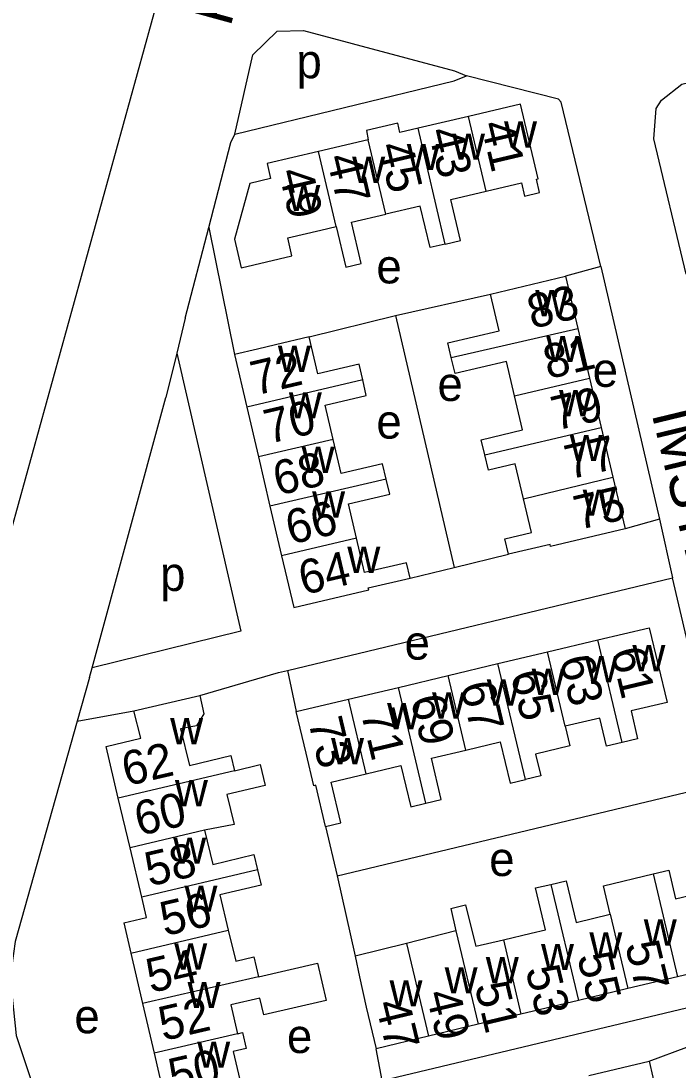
# Model space of a CAD drawing. Extents: x 157646 to 159241, y 379213 to 381217.
# Drawn here: x 158754.8 to 158831.9, y 380734 to 380857.1 of the extents above; entities that cross this region are included whole.
import ezdxf

# ---------------------------------------------------------------- set-up
doc = ezdxf.new("R2010")
doc.units = 0
for name, color, linetype in [('BLT_Basislijn', 7, 'Continuous'), ('BLT_Bebouwing', 7, 'Continuous'), ('BLT_Centroide', 7, 'Continuous'), ('BLT_Huisnummer', 7, 'Continuous'), ('BLT_Huisnummer_ tussenligend', 7, 'Continuous'), ('BLT_Onderverdeling_panden', 7, 'Continuous'), ('BLT_Straatnaam', 7, 'Continuous')]:
    doc.layers.add(name, color=color, linetype=linetype)

msp = doc.modelspace()

# ---------------------------------------------------------------- linework, layer by layer
at = {"layer": 'BLT_Basislijn'}
for p, q in [((158750.2, 380784.71), (158771.71, 380862.55)), ((158776.87, 380832.82), (158779.87, 380817.92)), ((158822.89, 380828.26), (158818.73, 380827.09)), ((158822.89, 380828.26), (158829.75, 380798.61)), ((158798.77, 380822.49), (158809.92, 380825.01)), ((158788.66, 380819.98), (158798.77, 380822.49)), ((158798.77, 380822.49), (158805.66, 380792.92)), ((158774.11, 380822.17), (158773.12, 380818.09)), ((158773.12, 380818.09), (158771.85, 380812.87)), ((158773.12, 380818.09), (158780.63, 380785.47)), ((158763.17, 380781.13), (158771.85, 380812.87)), ((158829.75, 380798.61), (158825.72, 380797.46)), ((158829.75, 380798.61), (158831.3, 380791.71)), ((158805.66, 380792.92), (158812.03, 380794.48)), ((158800.51, 380791.69), (158805.66, 380792.92)), ((158786.09, 380780.85), (158831.3, 380791.71)), ((158836.93, 380767.52), (158831.3, 380791.71)), ((158780.63, 380785.47), (158763.17, 380781.13)), ((158762.86, 380780), (158763.17, 380781.13)), ((158786.09, 380780.85), (158787.12, 380776.01)), ((158762.86, 380780), (158761.41, 380774.89)), ((158791.93, 380756.73), (158836.93, 380767.52)), ((158790.57, 380762.52), (158791.93, 380756.73)), ((158791.93, 380756.73), (158794.04, 380747.32)), ((158797.22, 380732.74), (158842.41, 380743.53)), ((158797.22, 380732.74), (158796.5, 380736.46)), ((158828.55, 380734.98), (158832.97, 380736.65))]:
    msp.add_line(p, q, dxfattribs=at)
for points in [[(158832.9, 380827.36), (158829.08, 380843.22), (158829.36, 380846.78), (158829.99, 380847.74), (158832.38, 380849.65), (158880.81, 380861.1), (158881.42, 380859.17)], [(158779.94, 380843.78), (158782.05, 380853.08), (158784.9, 380855.85), (158787.99, 380855.93), (158805.69, 380851.2), (158807.1, 380850.61)], [(158779.94, 380843.78), (158805.68, 380850.01), (158807.1, 380850.61)], [(158822.89, 380828.26), (158818.23, 380847.51), (158817.9, 380847.88), (158807.1, 380850.61)], [(158776.87, 380832.82), (158779.46, 380842.81), (158779.94, 380843.78)], [(158774.11, 380822.17), (158776.87, 380832.82)], [(158775.83, 380777.9), (158785.04, 380780.6), (158786.09, 380780.85)], [(158761.41, 380774.89), (158768.06, 380776.12)], [(158761.41, 380774.89), (158754.16, 380749.02), (158753.76, 380746.24), (158753.77, 380742.91), (158754.26, 380738.02), (158756.54, 380731.2), (158778.13, 380693.89)]]:
    msp.add_lwpolyline(points, dxfattribs=at)
at = {"layer": 'BLT_Bebouwing'}
for p, q in [((158807.35, 380845.86), (158801.43, 380844.47)), ((158795.59, 380843.1), (158789.75, 380841.73)), ((158818.73, 380827.09), (158820.17, 380820.97)), ((158820.17, 380820.97), (158821.54, 380815.15)), ((158782.6, 380818.56), (158779.87, 380817.92)), ((158779.87, 380817.92), (158781.32, 380811.75)), ((158821.54, 380815.15), (158822.91, 380809.35)), ((158781.32, 380811.75), (158782.69, 380805.9)), ((158822.91, 380809.35), (158824.29, 380803.53)), ((158782.69, 380805.9), (158784.05, 380800.1)), ((158824.29, 380803.53), (158825.72, 380797.46)), ((158784.05, 380800.1), (158785.42, 380794.29)), ((158785.42, 380794.29), (158786.84, 380788.23)), ((158816.64, 380783.03), (158822.51, 380784.42)), ((158810.8, 380781.64), (158816.64, 380783.03)), ((158804.96, 380780.25), (158810.8, 380781.64)), ((158799.13, 380778.86), (158804.96, 380780.25)), ((158793.25, 380777.47), (158799.13, 380778.86)), ((158787.12, 380776.01), (158793.25, 380777.47)), ((158767.64, 380760.03), (158766.25, 380765.84)), ((158769.02, 380754.22), (158767.64, 380760.03)), ((158805.26, 380752.92), (158805.88, 380750.29)), ((158805.88, 380750.29), (158800.08, 380748.79)), ((158800.08, 380748.79), (158794.04, 380747.32)), ((158831.88, 380744.91), (158826.05, 380743.52)), ((158826.05, 380743.52), (158820.25, 380742.13)), ((158769.1, 380741.75), (158770.45, 380735.93)), ((158820.25, 380742.13), (158813.5, 380740.52)), ((158813.5, 380740.52), (158808.49, 380739.32)), ((158808.49, 380739.32), (158802.66, 380737.93)), ((158802.66, 380737.93), (158796.5, 380736.46)), ((158770.45, 380735.93), (158771.81, 380730.07))]:
    msp.add_line(p, q, dxfattribs=at)
for points in [[(158809.42, 380837.07), (158813.56, 380838.05), (158813.92, 380836.51), (158815.69, 380836.93), (158815.33, 380838.47), (158815.51, 380838.51), (158813.44, 380847.3), (158807.35, 380845.86)], [(158801.43, 380844.47), (158799.31, 380843.97), (158799.06, 380845.05), (158795.39, 380844.19), (158795.59, 380843.1)], [(158789.75, 380841.73), (158783.72, 380840.31), (158784.13, 380838.57), (158781.69, 380837.99), (158779.89, 380831.46), (158780.69, 380828.08)], [(158804.62, 380830.88), (158806.4, 380831.3), (158805.28, 380836.1), (158809.42, 380837.07)], [(158804.62, 380830.88), (158802.84, 380830.47), (158801.69, 380835.33), (158797.64, 380834.38)], [(158791.81, 380832.94), (158792.94, 380828.17), (158794.74, 380828.59), (158793.6, 380833.43), (158797.64, 380834.38)], [(158780.69, 380828.08), (158786.62, 380829.48), (158786.13, 380831.6), (158790.02, 380832.52), (158791.81, 380832.94)], [(158809.92, 380825.01), (158813.86, 380825.94), (158818.73, 380827.09)], [(158805.32, 380817.58), (158804.93, 380819.27), (158810.93, 380820.68), (158809.92, 380825.01)], [(158788.66, 380819.98), (158784.72, 380819.06), (158782.6, 380818.56)], [(158794.93, 380814.94), (158794.5, 380816.77), (158789.68, 380815.64), (158788.66, 380819.98)], [(158812.75, 380813.08), (158811.8, 380817.1), (158805.77, 380815.67), (158805.32, 380817.58)], [(158791.48, 380807.96), (158790.54, 380811.98), (158795.36, 380813.11), (158794.93, 380814.94)], [(158809.26, 380806.13), (158808.84, 380807.92), (158813.7, 380809.06), (158812.75, 380813.08)], [(158797.68, 380803.3), (158797.26, 380805.08), (158792.42, 380803.94), (158791.48, 380807.96)], [(158813.79, 380800.99), (158812.82, 380805.09), (158809.68, 380804.35), (158809.26, 380806.13)], [(158794.21, 380796.35), (158793.27, 380800.38), (158798.1, 380801.52), (158797.68, 380803.3)], [(158812.03, 380794.48), (158811.61, 380796.27), (158814.73, 380797.01), (158813.79, 380800.99)], [(158825.72, 380797.46), (158816.98, 380795.4), (158816.93, 380795.63), (158812.03, 380794.48)], [(158800.51, 380791.69), (158800.09, 380793.48), (158795.16, 380792.32), (158794.21, 380796.35)], [(158786.84, 380788.23), (158795.64, 380790.3), (158795.58, 380790.54), (158800.51, 380791.69)], [(158822.51, 380784.42), (158828.56, 380785.86), (158830.65, 380777.09), (158826.42, 380776.09), (158827.2, 380772.83), (158825.37, 380772.4)], [(158768.06, 380776.12), (158775.83, 380777.9)], [(158775.83, 380777.9), (158776.29, 380775.77), (158775.44, 380774.34), (158773.56, 380774), (158774.59, 380769.7), (158779.47, 380770.86), (158779.89, 380769.08)], [(158766.25, 380765.84), (158764.81, 380771.92), (158768.88, 380772.88), (158768.06, 380776.12)], [(158790.57, 380762.52), (158789.42, 380767.37), (158789.19, 380767.31), (158788.28, 380771.14), (158787.12, 380776.01)], [(158825.37, 380772.4), (158823.54, 380771.96), (158822.76, 380775.25), (158818.71, 380774.29)], [(158818.71, 380774.29), (158819.26, 380771.99), (158815.22, 380771.03), (158815.83, 380768.46), (158814.03, 380768.03)], [(158807.04, 380771.5), (158811.08, 380772.47), (158812.24, 380767.61), (158814.03, 380768.03)], [(158802.36, 380765.28), (158804.15, 380765.7), (158803, 380770.54), (158807.04, 380771.5)], [(158779.89, 380769.08), (158782.89, 380769.8), (158783.47, 380767.35), (158779, 380766.29), (158779.84, 380762.78), (158776.38, 380762.11)], [(158795.33, 380768.72), (158799.42, 380769.69), (158800.57, 380764.85), (158802.36, 380765.28)], [(158790.57, 380762.52), (158792.38, 380762.95), (158791.24, 380767.75), (158795.33, 380768.72)], [(158776.38, 380762.11), (158777.34, 380758.08), (158782.16, 380759.23), (158782.58, 380757.44)], [(158782.58, 380757.44), (158783, 380755.66), (158778.18, 380754.51), (158779.16, 380750.38)], [(158829.02, 380756.97), (158830.86, 380757.4), (158831.65, 380754.04), (158838.69, 380755.72), (158840.74, 380747.02), (158831.88, 380744.91)], [(158817.02, 380755.74), (158818.81, 380756.17), (158819.98, 380751.28), (158823.98, 380752.23)], [(158823.98, 380752.23), (158823.18, 380755.58), (158829.02, 380756.97)], [(158811.46, 380749.24), (158814.71, 380750), (158816.39, 380750.4), (158815.22, 380755.32), (158817.02, 380755.74)], [(158766.9, 380751.22), (158769.57, 380751.87), (158769.02, 380754.22)], [(158805.26, 380752.92), (158807, 380753.33), (158807.8, 380750), (158808.21, 380748.47), (158811.46, 380749.24)], [(158766.9, 380751.22), (158767.73, 380747.65)], [(158779.16, 380750.38), (158780.03, 380746.72), (158782.16, 380747.23), (158782.72, 380744.91)], [(158767.73, 380747.65), (158769.1, 380741.75)], [(158782.72, 380744.91), (158789.61, 380746.51), (158790.63, 380742.12), (158783.32, 380740.43), (158782.87, 380742.38), (158779.46, 380741.59), (158780.25, 380738.2)], [(158794.04, 380747.32), (158794.54, 380744.91), (158795.34, 380741.32), (158796.5, 380736.46)], [(158780.25, 380738.2), (158780.84, 380738.34), (158781.27, 380736.49), (158779.74, 380736.13), (158780.67, 380732.13)], [(158821.46, 380733.31), (158828.55, 380734.98)], [(158828.55, 380734.98), (158829.43, 380731.25), (158829.63, 380731.29), (158831.07, 380725.18)]]:
    msp.add_lwpolyline(points, dxfattribs=at)
at = {"layer": 'BLT_Onderverdeling_panden'}
for p, q in [((158809.42, 380837.07), (158807.35, 380845.86)), ((158804.62, 380830.88), (158801.43, 380844.47)), ((158797.64, 380834.38), (158795.59, 380843.1)), ((158791.81, 380832.94), (158789.75, 380841.73)), ((158805.32, 380817.58), (158820.17, 380820.97)), ((158812.75, 380813.08), (158821.54, 380815.15)), ((158794.93, 380814.94), (158781.32, 380811.75)), ((158809.26, 380806.13), (158822.91, 380809.35)), ((158791.48, 380807.96), (158782.69, 380805.9)), ((158797.68, 380803.3), (158784.05, 380800.1)), ((158813.79, 380800.99), (158824.29, 380803.53)), ((158794.21, 380796.35), (158785.42, 380794.29)), ((158825.37, 380772.4), (158822.51, 380784.42)), ((158818.71, 380774.29), (158816.64, 380783.03)), ((158814.03, 380768.03), (158810.8, 380781.64)), ((158807.04, 380771.5), (158804.96, 380780.25)), ((158802.36, 380765.28), (158799.13, 380778.86)), ((158795.33, 380768.72), (158793.25, 380777.47)), ((158779.89, 380769.08), (158766.25, 380765.84)), ((158776.38, 380762.11), (158767.64, 380760.03)), ((158782.58, 380757.44), (158769.02, 380754.22)), ((158829.02, 380756.97), (158831.88, 380744.91)), ((158817.02, 380755.74), (158820.25, 380742.13)), ((158823.98, 380752.23), (158826.05, 380743.52)), ((158767.73, 380747.65), (158779.16, 380750.38)), ((158805.88, 380750.29), (158808.49, 380739.32)), ((158800.08, 380748.79), (158802.66, 380737.93)), ((158811.46, 380749.24), (158813.5, 380740.52)), ((158782.72, 380744.91), (158769.1, 380741.75)), ((158780.25, 380738.2), (158770.45, 380735.93))]:
    msp.add_line(p, q, dxfattribs=at)

# ---------------------------------------------------------------- texts
at = {"layer": 'BLT_Centroide'}
for s, p in [('p', (158787.16, 380850.33)), ('w', (158811.52, 380842.2)), ('w', (158805.42, 380840.77)), ('w', (158800.11, 380839.56)), ('w', (158793.7, 380838.05)), ('w', (158786.09, 380834.75)), ('e', (158796.54, 380826.26)), ('w', (158815.18, 380822.41)), ('w', (158816.47, 380817.03)), ('w', (158784.98, 380815.88)), ('e', (158821.92, 380814.12)), ('e', (158803.71, 380812.46)), ('w', (158786.27, 380810.41)), ('w', (158817.97, 380810.66)), ('e', (158796.54, 380808.05)), ('w', (158819.23, 380805.41)), ('w', (158787.77, 380804.03)), ('w', (158789, 380798.78)), ('w', (158820.75, 380799)), ('w', (158793.13, 380792.28)), ('p', (158771.16, 380790.17)), ('e', (158799.85, 380782.11)), ('w', (158826.58, 380780.75)), ('w', (158821, 380779.45)), ('w', (158814.77, 380777.97)), ('w', (158809.5, 380776.72)), ('w', (158803.08, 380775.19)), ('w', (158797.8, 380773.94)), ('w', (158772.34, 380772.19)), ('w', (158791.22, 380769.83)), ('w', (158772.9, 380764.91)), ('w', (158772.7, 380758.16)), ('e', (158809.78, 380756.72)), ('w', (158774.02, 380752.53)), ('w', (158827.92, 380748.56)), ('w', (158821.53, 380747.05)), ('w', (158772.82, 380745.75)), ('w', (158815.86, 380745.69)), ('w', (158809.38, 380744.14)), ('w', (158804.55, 380742.95)), ('w', (158774.38, 380741.22)), ('w', (158798.08, 380741.42)), ('e', (158761.1, 380738.27)), ('e', (158786.04, 380735.95)), ('w', (158775.52, 380734.22))]:
    msp.add_text(s, height=4, dxfattribs=at).set_placement(p)
at = {"layer": 'BLT_Huisnummer'}
for s, rotation, p in [('41', 283.2212, (158808.78, 380844.93)), ('45', 283.2212, (158796.76, 380842.41)), ('49', 283.2212, (158785.05, 380839.37)), ('83', 13.2793, (158814.79, 380820.91)), ('72', 13.218, (158782.32, 380813.09)), ('79', 13.2793, (158817.61, 380808.97)), ('68', 13.218, (158784.96, 380801.34)), ('75', 13.2793, (158820.26, 380797.31)), ('64', 13.218, (158787.96, 380789.67)), ('61', 283.382, (158824.03, 380783.11)), ('65', 283.382, (158812.27, 380780.45)), ('69', 283.382, (158800.53, 380777.54)), ('73', 283.382, (158788.52, 380774.89)), ('62', 13.0616, (158767.2, 380767.25)), ('58', 13.0616, (158769.89, 380755.48)), ('54', 13.0616, (158770.05, 380742.98)), ('55', 283.4498, (158820.08, 380747.31)), ('51', 283.4498, (158808.05, 380743.86)), ('47', 283.4498, (158796.41, 380741.75)), ('50', 13.0616, (158772.68, 380731.26))]:
    msp.add_text(s, height=4, rotation=rotation, dxfattribs=at).set_placement(p)
at = {"layer": 'BLT_Huisnummer_ tussenligend'}
for s, rotation, p in [('43', 283.2212, (158802.6, 380844.15)), ('47', 283.2212, (158790.67, 380841.05)), ('81', 13.2793, (158816.68, 380815.01)), ('70', 13.218, (158783.89, 380807.42)), ('77', 13.2793, (158819.19, 380803.24)), ('66', 13.218, (158786.44, 380795.6)), ('63', 283.382, (158818, 380782.18)), ('67', 283.382, (158806.34, 380779.1)), ('71', 283.382, (158794.7, 380775.88)), ('60', 13.0616, (158768.69, 380761.41)), ('56', 13.0616, (158771.68, 380749.65)), ('57', 283.4498, (158825.71, 380748.66)), ('53', 283.4498, (158814.02, 380745.78)), ('52', 13.0616, (158771.51, 380737.35)), ('49', 283.4498, (158802.34, 380742.93))]:
    msp.add_text(s, height=4, rotation=rotation, dxfattribs=at).set_placement(p)
at = {"layer": 'BLT_Straatnaam'}
for s, rotation, p in [('KEVERBERG', 74.6846, (158779.4, 380856.26)), ('IMSTENRADE', 283.6104, (158828.82, 380811))]:
    msp.add_text(s, height=5, rotation=rotation, dxfattribs=at).set_placement(p)

doc.saveas('drawing.dxf')
